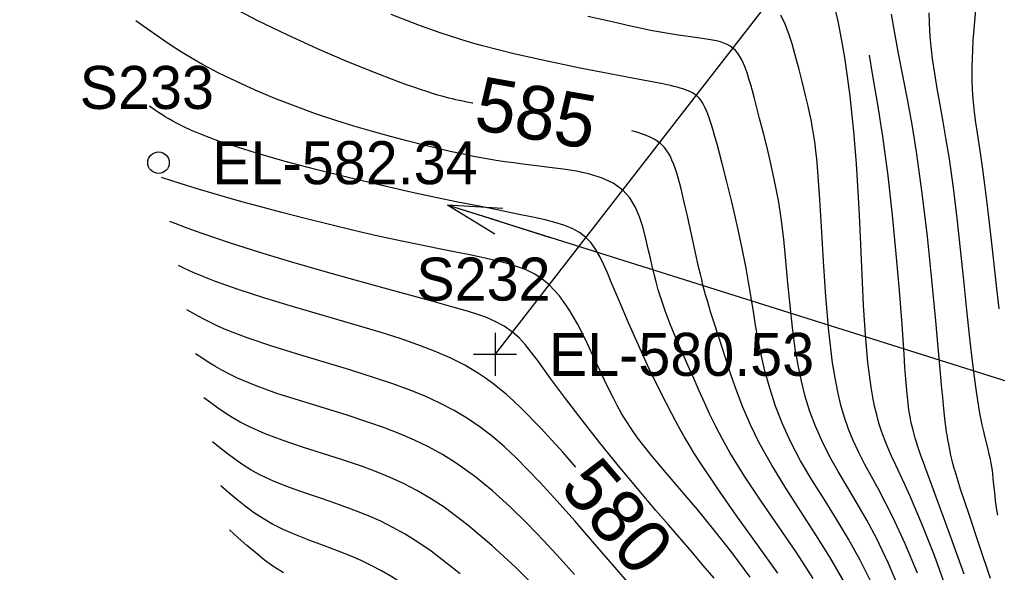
# Model space of a CAD drawing. Extents: x 1729869 to 1735532, y 648588 to 653771.
# Drawn here: x 1730218.5 to 1730309.4, y 652702.4 to 652753.9 of the extents above; entities that cross this region are included whole.
import ezdxf

# ---------------------------------------------------------------- set-up
doc = ezdxf.new("R2010")
doc.units = 0
for name, color, linetype in [('SURVEY - CONTOURS - Index with Text', 7, 'Continuous'), ('SURVEY - CONTOURS - Intermediate with optional Text', 7, 'Continuous'), ('SURVEY - DRAINAGE - Storm Sewer', 7, 'Continuous'), ('SURVEY - DTM - Breaklines', 7, 'Continuous'), ('SURVEY - DTM - Breaklines - Points - Elevations', 7, 'Continuous'), ('SURVEY - DTM - Breaklines - Points - Locators', 7, 'Continuous'), ('SURVEY - DTM - Breaklines - Points - Numbers', 7, 'Continuous'), ('SURVEY - DTM - Spot Points - Elevations', 7, 'Continuous'), ('SURVEY - DTM - Spot Points - Locators', 7, 'Continuous'), ('SURVEY - DTM - Spot Points - Point Numbers', 7, 'Continuous')]:
    doc.layers.add(name, color=color, linetype=linetype)

msp = doc.modelspace()

# ---------------------------------------------------------------- linework, layer by layer
at = {"layer": 'SURVEY - CONTOURS - Index with Text'}
for points in [[(1730260.644, 652746.079), (1730260.594, 652746.088), (1730260.079, 652746.184), (1730259.589, 652746.281), (1730259.348, 652746.332), (1730259.039, 652746.401), (1730258.726, 652746.474), (1730258.408, 652746.553), (1730258.081, 652746.638), (1730257.739, 652746.731), (1730257.381, 652746.833), (1730256.886, 652746.981), (1730256.352, 652747.148), (1730255.773, 652747.337), (1730255.145, 652747.551), (1730254.463, 652747.791), (1730253.723, 652748.061), (1730251.482, 652748.919), (1730248.923, 652749.96), (1730246.169, 652751.142), (1730243.346, 652752.426), (1730240.576, 652753.771), (1730237.986, 652755.136)], [(1730306.331, 652702.27), (1730305.107, 652705.715), (1730303.932, 652708.92), (1730302.71, 652712.221), (1730302.523, 652712.734), (1730302.348, 652713.22), (1730302.187, 652713.681), (1730302.038, 652714.12), (1730301.902, 652714.54), (1730301.787, 652714.917), (1730301.682, 652715.284), (1730301.586, 652715.643), (1730301.498, 652715.999), (1730301.419, 652716.353), (1730301.347, 652716.71), (1730301.206, 652717.55), (1730301.092, 652718.433), (1730300.998, 652719.378), (1730300.915, 652720.399), (1730300.836, 652721.515), (1730300.753, 652722.74), (1730300.56, 652725.496), (1730300.32, 652728.636), (1730300.025, 652732.057), (1730299.673, 652735.654), (1730299.258, 652739.323), (1730298.774, 652742.96), (1730298.313, 652745.943), (1730297.828, 652748.808), (1730297.523, 652750.547)], [(1730295.174, 652701.558), (1730293.919, 652703.742), (1730292.557, 652705.927), (1730291.15, 652708.101), (1730289.759, 652710.259), (1730288.447, 652712.389), (1730287.276, 652714.484), (1730286.455, 652716.166), (1730285.754, 652717.799), (1730285.155, 652719.362), (1730284.641, 652720.838), (1730284.196, 652722.205), (1730283.802, 652723.445), (1730283.613, 652724.034), (1730282.939, 652726.097), (1730282.789, 652726.566), (1730282.617, 652727.124), (1730282.45, 652727.683), (1730282.369, 652727.967), (1730282.288, 652728.257), (1730282.167, 652728.707), (1730282.045, 652729.175), (1730281.923, 652729.665), (1730281.799, 652730.178), (1730281.673, 652730.718), (1730281.543, 652731.287), (1730281.255, 652732.598), (1730280.952, 652734), (1730280.635, 652735.441), (1730280.308, 652736.866), (1730279.971, 652738.222), (1730279.629, 652739.456), (1730279.48, 652739.932), (1730279.326, 652740.376), (1730279.161, 652740.789), (1730278.981, 652741.17), (1730278.78, 652741.521), (1730278.554, 652741.841), (1730278.471, 652741.942), (1730278.384, 652742.04), (1730278.293, 652742.134), (1730278.198, 652742.225), (1730278.098, 652742.313), (1730277.994, 652742.398), (1730277.564, 652742.685), (1730277.068, 652742.937), (1730276.509, 652743.161), (1730275.888, 652743.363), (1730275.414, 652743.494)], [(1730270.205, 652712.23), (1730268.991, 652713.613), (1730266.977, 652715.813), (1730265.094, 652717.733), (1730264.423, 652718.371), (1730263.768, 652718.962), (1730263.122, 652719.51), (1730262.476, 652720.019), (1730261.824, 652720.495), (1730261.156, 652720.942), (1730259.877, 652721.694), (1730258.515, 652722.378), (1730257.064, 652723.009), (1730255.516, 652723.602), (1730253.867, 652724.172), (1730252.109, 652724.734), (1730249.479, 652725.526), (1730243.96, 652727.131), (1730241.279, 652727.933), (1730238.787, 652728.729), (1730236.587, 652729.514), (1730235.969, 652729.758), (1730235.384, 652730), (1730234.826, 652730.242), (1730234.287, 652730.483), (1730233.761, 652730.723), (1730233.241, 652730.963)], [(1730262.298, 652694.345), (1730260.293, 652696.247), (1730257.618, 652698.641), (1730255.096, 652700.665), (1730254.073, 652701.388), (1730253.085, 652702.024), (1730252.124, 652702.585), (1730251.184, 652703.082), (1730250.255, 652703.526), (1730249.329, 652703.93), (1730248.033, 652704.446), (1730246.743, 652704.928), (1730245.472, 652705.397), (1730244.235, 652705.876), (1730243.046, 652706.386), (1730241.918, 652706.951), (1730241.056, 652707.461), (1730240.236, 652708.012), (1730239.448, 652708.597), (1730238.685, 652709.207), (1730237.939, 652709.834), (1730237.201, 652710.469)]]:
    msp.add_lwpolyline(points, dxfattribs=at)
at = {"layer": 'SURVEY - CONTOURS - Intermediate with optional Text'}
for points in [[(1730304.711, 652700.876), (1730303.572, 652703.983), (1730302.404, 652706.939), (1730301.279, 652709.578), (1730300.821, 652710.587), (1730299.978, 652712.398), (1730299.596, 652713.23), (1730299.245, 652714.033), (1730298.925, 652714.824), (1730298.658, 652715.559), (1730298.419, 652716.307), (1730298.204, 652717.079), (1730298.012, 652717.885), (1730297.84, 652718.737), (1730297.687, 652719.645), (1730297.392, 652721.959), (1730297.164, 652724.536), (1730296.986, 652727.285), (1730296.842, 652730.114), (1730296.717, 652732.934), (1730296.594, 652735.654), (1730296.509, 652737.306), (1730296.417, 652738.895), (1730296.315, 652740.435), (1730296.201, 652741.942), (1730296.073, 652743.43), (1730295.928, 652744.915), (1730295.726, 652746.733), (1730295.496, 652748.545), (1730295.234, 652750.327), (1730294.94, 652752.056), (1730294.611, 652753.711), (1730294.247, 652755.266)], [(1730309.588, 652726.957), (1730309.343, 652729.114), (1730308.911, 652733.058), (1730308.7, 652734.953), (1730308.489, 652736.776), (1730308.274, 652738.512), (1730308.052, 652740.146), (1730307.888, 652741.239), (1730307.569, 652743.29), (1730307.426, 652744.267), (1730307.301, 652745.227), (1730307.2, 652746.179), (1730307.149, 652746.82), (1730307.112, 652747.467), (1730307.088, 652748.125), (1730307.079, 652748.799), (1730307.084, 652749.493), (1730307.103, 652750.212), (1730307.191, 652751.896), (1730307.326, 652753.676), (1730307.487, 652755.503)], [(1730297.756, 652701.398), (1730296.675, 652703.571), (1730295.59, 652705.508), (1730294.453, 652707.388), (1730293.303, 652709.225), (1730292.181, 652711.03), (1730291.128, 652712.817), (1730290.184, 652714.596), (1730289.433, 652716.251), (1730288.797, 652717.904), (1730288.262, 652719.552), (1730287.813, 652721.188), (1730287.437, 652722.807), (1730287.12, 652724.402), (1730286.937, 652725.436), (1730286.766, 652726.466), (1730286.431, 652728.55), (1730286.252, 652729.622), (1730286.056, 652730.725), (1730285.668, 652732.702), (1730285.228, 652734.738), (1730284.757, 652736.771), (1730284.275, 652738.743), (1730283.802, 652740.592), (1730283.359, 652742.26), (1730283.161, 652742.982), (1730282.97, 652743.648), (1730282.783, 652744.258), (1730282.595, 652744.812), (1730282.401, 652745.31), (1730282.198, 652745.753), (1730282.085, 652745.965), (1730281.967, 652746.161), (1730281.842, 652746.343), (1730281.709, 652746.51), (1730281.566, 652746.663), (1730281.412, 652746.801), (1730281.247, 652746.926), (1730281.067, 652747.039), (1730280.872, 652747.142), (1730280.661, 652747.237), (1730280.431, 652747.325), (1730280.182, 652747.408), (1730279.923, 652747.485), (1730279.643, 652747.561), (1730279.343, 652747.636), (1730279.02, 652747.71), (1730278.675, 652747.786), (1730278.307, 652747.864), (1730276.142, 652748.29), (1730273.527, 652748.785), (1730270.61, 652749.346), (1730267.537, 652749.971), (1730264.457, 652750.658), (1730261.517, 652751.406), (1730260.504, 652751.694), (1730259.52, 652751.992), (1730258.555, 652752.301), (1730257.599, 652752.623), (1730256.643, 652752.96), (1730255.676, 652753.313), (1730253.024, 652754.337)], [(1730308.783, 652701.859), (1730307.75, 652704.977), (1730306.793, 652707.816), (1730306.01, 652710.178), (1730305.781, 652710.902), (1730305.68, 652711.231), (1730305.588, 652711.539), (1730305.503, 652711.828), (1730305.427, 652712.097), (1730305.302, 652712.554), (1730305.198, 652712.958), (1730305.112, 652713.322), (1730305.033, 652713.678), (1730304.965, 652714.014), (1730304.902, 652714.345), (1730304.826, 652714.77), (1730304.789, 652714.995), (1730304.751, 652715.233), (1730304.714, 652715.486), (1730304.676, 652715.758), (1730304.617, 652716.223), (1730304.556, 652716.746), (1730304.492, 652717.333), (1730304.425, 652717.99), (1730304.354, 652718.724), (1730304.278, 652719.541), (1730303.711, 652725.835), (1730303.348, 652729.652), (1730302.928, 652733.668), (1730302.45, 652737.696), (1730301.912, 652741.549), (1730301.496, 652744.092), (1730301.067, 652746.46), (1730300.644, 652748.662), (1730300.243, 652750.707), (1730299.884, 652752.602), (1730299.585, 652754.356)], [(1730309.468, 652707.753), (1730309.386, 652708.237), (1730309.318, 652708.692), (1730309.265, 652709.094), (1730309.22, 652709.476), (1730309.182, 652709.84), (1730309.085, 652710.859), (1730309.05, 652711.207), (1730309.012, 652711.551), (1730308.968, 652711.895), (1730308.917, 652712.241), (1730308.857, 652712.592), (1730308.787, 652712.952), (1730308.684, 652713.415), (1730308.566, 652713.901), (1730308.301, 652714.96), (1730308.162, 652715.543), (1730308.023, 652716.168), (1730307.814, 652717.228), (1730307.614, 652718.402), (1730307.421, 652719.687), (1730307.233, 652721.084), (1730307.047, 652722.591), (1730306.862, 652724.209), (1730306.584, 652726.828), (1730306.297, 652729.616), (1730305.998, 652732.494), (1730305.68, 652735.384), (1730305.338, 652738.208), (1730304.965, 652740.888), (1730304.681, 652742.669), (1730304.391, 652744.346), (1730304.106, 652745.929), (1730303.838, 652747.427), (1730303.6, 652748.849), (1730303.403, 652750.203), (1730303.298, 652751.081), (1730303.217, 652751.94), (1730303.157, 652752.786), (1730303.119, 652753.625), (1730303.101, 652754.464)], [(1730292.295, 652701.866), (1730290.74, 652704.262), (1730289.101, 652706.675), (1730287.465, 652709.062), (1730285.918, 652711.382), (1730284.546, 652713.593), (1730283.86, 652714.812), (1730283.246, 652715.988), (1730282.689, 652717.127), (1730282.176, 652718.238), (1730281.69, 652719.326), (1730281.216, 652720.399), (1730280.64, 652721.696), (1730280.071, 652722.981), (1730279.522, 652724.253), (1730279.004, 652725.511), (1730278.529, 652726.754), (1730278.108, 652727.982), (1730277.884, 652728.719), (1730277.68, 652729.451), (1730277.492, 652730.183), (1730277.315, 652730.914), (1730277.147, 652731.647), (1730276.981, 652732.385), (1730276.74, 652733.443), (1730276.471, 652734.488), (1730276.147, 652735.492), (1730275.74, 652736.429), (1730275.225, 652737.272), (1730274.575, 652737.995), (1730273.694, 652738.624), (1730272.66, 652739.105), (1730271.51, 652739.467), (1730270.285, 652739.736), (1730269.022, 652739.939), (1730267.76, 652740.103), (1730266.073, 652740.308), (1730265.249, 652740.41), (1730264.433, 652740.516), (1730263.622, 652740.628), (1730262.812, 652740.752), (1730261.761, 652740.93), (1730260.7, 652741.13), (1730259.62, 652741.352), (1730258.516, 652741.595), (1730257.381, 652741.857), (1730256.208, 652742.14), (1730254.626, 652742.535), (1730252.981, 652742.964), (1730251.284, 652743.432), (1730249.547, 652743.941), (1730247.782, 652744.494), (1730245.999, 652745.094), (1730244.101, 652745.784), (1730242.224, 652746.519), (1730240.397, 652747.287), (1730238.648, 652748.077), (1730237.003, 652748.878), (1730235.49, 652749.676), (1730234.508, 652750.237), (1730233.6, 652750.787), (1730232.762, 652751.322), (1730231.988, 652751.838), (1730231.271, 652752.33), (1730229.718, 652753.419), (1730229.29, 652753.72)], [(1730300.368, 652700.788), (1730299.318, 652703.252), (1730298.183, 652705.611), (1730297.288, 652707.274), (1730296.381, 652708.849), (1730295.485, 652710.356), (1730294.623, 652711.817), (1730293.817, 652713.253), (1730293.091, 652714.685), (1730292.503, 652716.028), (1730291.996, 652717.393), (1730291.562, 652718.789), (1730291.194, 652720.223), (1730290.884, 652721.702), (1730290.625, 652723.235), (1730290.362, 652725.219), (1730290.144, 652727.264), (1730289.952, 652729.336), (1730289.764, 652731.402), (1730289.559, 652733.428), (1730289.317, 652735.382), (1730289.087, 652736.861), (1730288.829, 652738.271), (1730288.552, 652739.609), (1730288.265, 652740.874), (1730287.977, 652742.063), (1730287.696, 652743.174), (1730287.316, 652744.648), (1730286.803, 652746.621), (1730286.645, 652747.219), (1730286.486, 652747.797), (1730286.322, 652748.352), (1730286.151, 652748.883), (1730285.97, 652749.387), (1730285.822, 652749.754), (1730285.662, 652750.099), (1730285.487, 652750.421), (1730285.293, 652750.714), (1730285.076, 652750.977), (1730284.831, 652751.204), (1730284.576, 652751.384), (1730284.294, 652751.536), (1730283.988, 652751.662), (1730283.659, 652751.769), (1730283.308, 652751.86), (1730282.935, 652751.939), (1730282.366, 652752.039), (1730281.758, 652752.131), (1730281.115, 652752.219), (1730280.439, 652752.309), (1730279.731, 652752.407), (1730278.995, 652752.519), (1730278.098, 652752.673), (1730277.164, 652752.851), (1730276.191, 652753.051), (1730275.178, 652753.27), (1730274.123, 652753.505), (1730273.025, 652753.754), (1730271.343, 652754.142)], [(1730301.988, 652702.365), (1730300.868, 652705.069), (1730299.716, 652707.564), (1730299.032, 652708.91), (1730298.362, 652710.161), (1730297.715, 652711.342), (1730297.102, 652712.477), (1730296.531, 652713.589), (1730296.014, 652714.703), (1730295.587, 652715.758), (1730295.21, 652716.85), (1730294.879, 652717.997), (1730294.587, 652719.213), (1730294.332, 652720.515), (1730294.108, 652721.92), (1730293.756, 652724.87), (1730293.48, 652728.076), (1730293.257, 652731.373), (1730293.066, 652734.592), (1730292.886, 652737.567), (1730292.696, 652740.132), (1730292.623, 652740.904), (1730292.546, 652741.612), (1730292.467, 652742.261), (1730292.384, 652742.856), (1730292.3, 652743.405), (1730292.213, 652743.913), (1730292.128, 652744.37), (1730292.041, 652744.802), (1730291.952, 652745.219), (1730291.822, 652745.798), (1730291.615, 652746.675), (1730291.269, 652748.102), (1730291.119, 652748.704), (1730290.959, 652749.332), (1730290.787, 652749.985), (1730290.603, 652750.662), (1730290.336, 652751.585), (1730290.034, 652752.514), (1730289.686, 652753.416), (1730289.28, 652754.255)], [(1730289, 652702.352), (1730287.124, 652704.993), (1730285.206, 652707.66), (1730283.351, 652710.29), (1730281.664, 652712.821), (1730281.201, 652713.559), (1730280.759, 652714.288), (1730280.335, 652715.009), (1730279.926, 652715.729), (1730279.528, 652716.451), (1730279.137, 652717.179), (1730278.056, 652719.289), (1730277.018, 652721.435), (1730276.033, 652723.57), (1730275.114, 652725.645), (1730274.269, 652727.611), (1730273.511, 652729.419), (1730273.151, 652730.285), (1730272.8, 652731.089), (1730272.442, 652731.827), (1730272.06, 652732.493), (1730271.637, 652733.083), (1730271.156, 652733.591), (1730270.555, 652734.048), (1730269.871, 652734.42), (1730269.107, 652734.727), (1730268.267, 652734.986), (1730267.357, 652735.214), (1730266.379, 652735.43), (1730264.789, 652735.761), (1730263.064, 652736.109), (1730261.213, 652736.48), (1730259.243, 652736.877), (1730257.163, 652737.307), (1730254.98, 652737.774), (1730252.033, 652738.435), (1730249.019, 652739.149), (1730246.032, 652739.896), (1730243.161, 652740.658), (1730240.499, 652741.418), (1730238.136, 652742.156), (1730237.075, 652742.519), (1730236.11, 652742.871), (1730235.237, 652743.213), (1730234.451, 652743.545), (1730233.748, 652743.866), (1730233.121, 652744.178), (1730232.719, 652744.393), (1730232.35, 652744.604), (1730232.01, 652744.809), (1730231.694, 652745.01), (1730231.4, 652745.205), (1730231.024, 652745.464), (1730230.552, 652745.798)], [(1730286.426, 652701.992), (1730284.744, 652704.231), (1730283.083, 652706.354), (1730281.525, 652708.273), (1730280.947, 652708.967), (1730280.396, 652709.62), (1730279.869, 652710.238), (1730278.408, 652711.938), (1730277.758, 652712.702), (1730277.134, 652713.452), (1730276.536, 652714.2), (1730275.964, 652714.954), (1730275.416, 652715.727), (1730274.893, 652716.528), (1730274.478, 652717.219), (1730274.074, 652717.939), (1730273.677, 652718.691), (1730273.281, 652719.478), (1730272.883, 652720.303), (1730272.477, 652721.167), (1730271.812, 652722.602), (1730271.108, 652724.081), (1730270.357, 652725.541), (1730269.55, 652726.92), (1730268.68, 652728.156), (1730267.737, 652729.188), (1730267.06, 652729.741), (1730266.346, 652730.193), (1730265.592, 652730.561), (1730264.797, 652730.866), (1730263.96, 652731.124), (1730263.079, 652731.356), (1730261.765, 652731.663), (1730260.367, 652731.963), (1730258.888, 652732.261), (1730257.333, 652732.568), (1730255.707, 652732.891), (1730254.015, 652733.239), (1730251.814, 652733.717), (1730249.556, 652734.236), (1730247.284, 652734.781), (1730245.036, 652735.342), (1730242.855, 652735.906), (1730240.78, 652736.46), (1730239.265, 652736.877), (1730237.833, 652737.282), (1730236.479, 652737.675), (1730235.197, 652738.056), (1730233.981, 652738.427), (1730232.63, 652738.85), (1730231.657, 652739.161)], [(1730283.092, 652701.875), (1730282.073, 652703.08), (1730281.023, 652704.303), (1730278.823, 652706.85), (1730277.668, 652708.198), (1730275.948, 652710.236), (1730274.195, 652712.352), (1730272.459, 652714.489), (1730270.793, 652716.589), (1730269.245, 652718.597), (1730267.868, 652720.455), (1730266.643, 652722.162), (1730266.074, 652722.922), (1730265.509, 652723.616), (1730264.929, 652724.238), (1730264.318, 652724.785), (1730263.552, 652725.323), (1730262.724, 652725.774), (1730261.84, 652726.156), (1730260.906, 652726.488), (1730259.926, 652726.788), (1730258.908, 652727.075), (1730256.944, 652727.615), (1730253.632, 652728.518), (1730252.395, 652728.857), (1730249.696, 652729.603), (1730246.788, 652730.423), (1730243.79, 652731.292), (1730240.823, 652732.184), (1730238.003, 652733.076), (1730235.45, 652733.942), (1730234.919, 652734.133), (1730234.405, 652734.321), (1730233.905, 652734.508), (1730232.93, 652734.878), (1730232.449, 652735.062)], [(1730275.237, 652701.297), (1730271.8, 652705.279), (1730270.117, 652707.21), (1730268.475, 652709.06), (1730266.886, 652710.797), (1730265.764, 652711.977), (1730264.663, 652713.081), (1730263.565, 652714.109), (1730262.456, 652715.063), (1730261.32, 652715.943), (1730260.142, 652716.749), (1730258.888, 652717.496), (1730257.57, 652718.179), (1730256.184, 652718.81), (1730254.725, 652719.401), (1730253.188, 652719.963), (1730251.569, 652720.508), (1730249.176, 652721.259), (1730244.227, 652722.746), (1730241.841, 652723.49), (1730239.627, 652724.241), (1730237.672, 652725.002), (1730236.983, 652725.309), (1730236.338, 652725.617), (1730235.73, 652725.928), (1730235.149, 652726.239), (1730234.587, 652726.551), (1730234.033, 652726.864)], [(1730270.085, 652702.228), (1730268.757, 652703.713), (1730267.24, 652705.36), (1730265.682, 652706.979), (1730264.085, 652708.541), (1730262.452, 652710.016), (1730260.787, 652711.376), (1730259.092, 652712.59), (1730257.816, 652713.384), (1730256.519, 652714.096), (1730255.192, 652714.738), (1730253.829, 652715.324), (1730252.421, 652715.867), (1730250.962, 652716.381), (1730248.836, 652717.072), (1730244.495, 652718.41), (1730242.41, 652719.082), (1730240.467, 652719.773), (1730238.732, 652720.494), (1730237.984, 652720.857), (1730237.289, 652721.229), (1730236.636, 652721.607), (1730236.015, 652721.99), (1730235.415, 652722.377), (1730234.825, 652722.765)], [(1730266.75, 652700.758), (1730264.619, 652702.881), (1730262.411, 652704.933), (1730260.176, 652706.83), (1730257.962, 652708.483), (1730256.693, 652709.309), (1730255.438, 652710.037), (1730254.188, 652710.682), (1730252.933, 652711.258), (1730251.664, 652711.78), (1730250.37, 652712.262), (1730248.515, 652712.895), (1730246.637, 652713.498), (1730244.781, 652714.09), (1730242.991, 652714.69), (1730241.311, 652715.316), (1730239.785, 652715.989), (1730238.99, 652716.402), (1730238.25, 652716.834), (1730237.553, 652717.28), (1730236.89, 652717.736), (1730236.248, 652718.199), (1730235.617, 652718.666)], [(1730259.462, 652702.293), (1730256.748, 652704.412), (1730255.526, 652705.248), (1730254.344, 652705.978), (1730253.192, 652706.616), (1730252.059, 652707.179), (1730250.934, 652707.68), (1730249.808, 652708.134), (1730248.22, 652708.716), (1730246.635, 652709.258), (1730245.077, 652709.783), (1730243.573, 652710.315), (1730242.148, 652710.877), (1730240.828, 652711.491), (1730239.998, 652711.95), (1730239.22, 652712.438), (1730238.482, 652712.95), (1730237.774, 652713.479), (1730237.086, 652714.021), (1730236.409, 652714.568)], [(1730243.008, 652702.385), (1730242.123, 652702.95), (1730241.265, 652703.569), (1730240.429, 652704.231), (1730239.608, 652704.926), (1730238.798, 652705.643), (1730237.993, 652706.37)]]:
    msp.add_lwpolyline(points, dxfattribs=at)
at = {"layer": 'SURVEY - DRAINAGE - Storm Sewer'}
for p, q in [((1730331.473, 652713.509), (1730258.287, 652736.592)), ((1730263.057, 652735.091), (1730258.287, 652736.592)), ((1730263.432, 652736.283), (1730258.287, 652736.592)), ((1730263.057, 652735.091), (1730258.287, 652736.592)), ((1730262.681, 652733.899), (1730258.287, 652736.592)), ((1730263.057, 652735.091), (1730267.826, 652733.59))]:
    msp.add_line(p, q, dxfattribs=at)
at = {"layer": 'SURVEY - DTM - Breaklines'}
msp.add_lwpolyline([(1730262.708, 652722.711), (1730292.739, 652761.389), (1730305.577, 652787.964), (1730274.792, 652799.379), (1730218.463, 652820.587)], dxfattribs=at)
at = {"layer": 'SURVEY - DTM - Breaklines - Points - Locators'}
for p, q in [((1730262.708, 652724.711), (1730262.708, 652720.711)), ((1730264.708, 652722.711), (1730260.708, 652722.711))]:
    msp.add_line(p, q, dxfattribs=at)
at = {"layer": 'SURVEY - DTM - Spot Points - Locators'}
msp.add_circle((1730231.391, 652740.538), 1, dxfattribs=at)

# ---------------------------------------------------------------- texts
at = {"layer": 'SURVEY - CONTOURS - Index with Text'}
for s, rotation, p in [('585', 350.07018, (1730260.602, 652743.68)), ('580', 310.58588, (1730268.588, 652710.275))]:
    msp.add_text(s, height=5, rotation=rotation, dxfattribs=at).set_placement(p)
at = {"layer": 'SURVEY - DTM - Breaklines - Points - Elevations'}
msp.add_text('EL-580.53', height=4, dxfattribs=at).set_placement((1730267.708, 652720.711))
at = {"layer": 'SURVEY - DTM - Breaklines - Points - Numbers'}
msp.add_text('S232', height=4, dxfattribs=at).set_placement((1730255.372, 652727.711))
at = {"layer": 'SURVEY - DTM - Spot Points - Elevations'}
msp.add_text('EL-582.34', height=4, dxfattribs=at).set_placement((1730236.391, 652738.538))
at = {"layer": 'SURVEY - DTM - Spot Points - Point Numbers'}
msp.add_text('S233', height=4, dxfattribs=at).set_placement((1730224.055, 652745.538))

doc.saveas('drawing.dxf')
